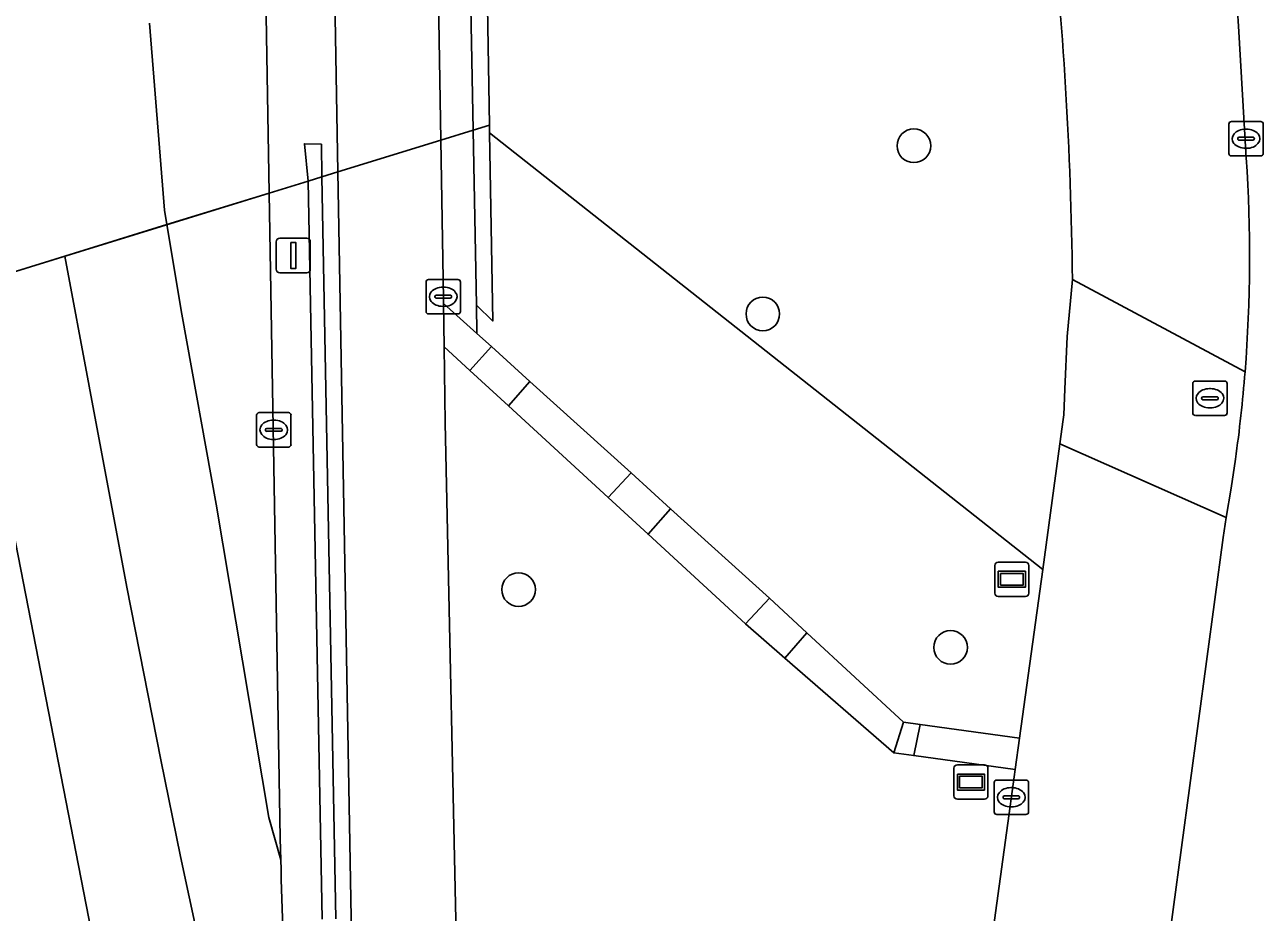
# Model space of a CAD drawing. Extents: x 160806 to 161707, y 383696 to 384148.
# Drawn here: x 161256.94 to 161292.93, y 383826.47 to 383852.26 of the extents above; entities that cross this region are included whole.
import ezdxf

# ---------------------------------------------------------------- set-up
doc = ezdxf.new("R2010")
doc.units = 0
for name, color, linetype in [('IMGEO_Berm_groen', 7, 'Continuous'), ('IMGEO_Boom', 7, 'Continuous'), ('IMGEO_Fietspad_open', 7, 'Continuous'), ('IMGEO_Informatiebord', 7, 'Continuous'), ('IMGEO_Kolk', 7, 'Continuous'), ('IMGEO_Lichtmast', 7, 'Continuous'), ('IMGEO_Muur', 7, 'Continuous'), ('IMGEO_OVBaan_gesloten', 7, 'Continuous'), ('IMGEO_Rijbaan_lokaal_gesloten', 7, 'Continuous'), ('IMGEO_Rioolput', 7, 'Continuous'), ('IMGEO_Tunneldeel', 7, 'Continuous'), ('IMGEO_Verkeerseiland_open', 7, 'Continuous'), ('IMGEO_Voetgangersgebied_open', 7, 'Continuous'), ('IMGEO_Voetpad_op_trap', 7, 'Continuous'), ('IMGEO_Voetpad_open', 7, 'Continuous'), ('IMGEO_Wegwijzer', 7, 'Continuous')]:
    doc.layers.add(name, color=color, linetype=linetype)

msp = doc.modelspace()

# ---------------------------------------------------------------- linework, layer by layer
at = {"layer": 'IMGEO_Berm_groen'}
msp.add_lwpolyline([(161270.445, 383849.119), (161270.535, 383843.645), (161270.065, 383844.11), (161270.077, 383843.285), (161270.497, 383842.905), (161271.613, 383841.896), (161274.557, 383839.233), (161275.705, 383838.195), (161278.582, 383835.592), (161279.67, 383834.586), (161282.478, 383831.988), (161282.959, 383831.922), (161285.845, 383831.524), (161286.521, 383836.429)], close=True, dxfattribs=at)
for points in [[(161285.573, 383829.546), (161285.72, 383830.612), (161282.776, 383831.018), (161282.194, 383831.098), (161279.029, 383833.852), (161277.886, 383834.847), (161275.054, 383837.451), (161273.893, 383838.518), (161270.998, 383841.18), (161269.871, 383842.215), (161269.125, 383842.901), (161269.158, 383840.687), (161269.512, 383823.984)], [(161279.962, 383788.923), (161280.045, 383789.307), (161285.573, 383829.546)]]:
    msp.add_lwpolyline(points, dxfattribs=at)
at = {"layer": 'IMGEO_Boom'}
for centre in [(161282.777, 383848.742), (161278.387, 383843.855), (161271.288, 383835.843), (161283.844, 383834.163)]:
    msp.add_circle(centre, 0.489, dxfattribs=at)
at = {"layer": 'IMGEO_Fietspad_open'}
for points in [[(161265.778, 383862.286), (161265.783, 383862.027), (161265.876, 383856.971), (161266.036, 383847.984), (161269.027, 383848.907), (161268.882, 383857.644), (161268.813, 383861.811)], [(161292.437, 383848.389), (161292.212, 383852.223)], [(161269.512, 383823.984), (161269.158, 383840.687), (161269.125, 383842.901), (161269.106, 383844.163), (161269.104, 383844.289), (161269.027, 383848.907), (161266.036, 383847.984), (161266.441, 383825.23)], [(161287.383, 383844.857), (161292.402, 383842.173)], [(161282.95, 383773.511), (161288.794, 383815.268), (161288.857, 383815.733), (161291.768, 383837.353), (161291.85, 383837.936), (161287.024, 383840.083), (161286.521, 383836.429), (161285.845, 383831.524), (161285.72, 383830.612), (161285.573, 383829.546), (161280.045, 383789.307), (161279.962, 383788.923)]]:
    msp.add_lwpolyline(points, dxfattribs=at)
for centre, radius, start, end in [((161239.988, 383849.507), 52.294, 2.9776, 18.2855), ((161175.314, 383843.714), 112.075, 0.5845, 6.28604), ((161250.079, 383845.519), 42.456, 355.4792, 3.8756)]:
    msp.add_arc(centre, radius, start, end, dxfattribs=at)
at = {"layer": 'IMGEO_Informatiebord'}
for p, q in [((161283.941, 383829.849), (161283.941, 383830.649)), ((161283.941, 383830.649), (161283.941, 383829.849)), ((161284.041, 383830.749), (161284.831, 383830.749)), ((161284.831, 383830.749), (161284.041, 383830.749)), ((161284.931, 383830.649), (161284.931, 383829.849)), ((161284.931, 383829.849), (161284.931, 383830.649)), ((161284.831, 383829.749), (161284.041, 383829.749)), ((161284.041, 383829.749), (161284.831, 383829.749))]:
    msp.add_line(p, q, dxfattribs=at)
for points in [[(161284.042, 383830.481), (161284.83, 383830.481), (161284.83, 383830.017), (161284.042, 383830.017), (161284.042, 383830.481)], [(161284.107, 383830.416), (161284.107, 383830.082), (161284.765, 383830.082), (161284.765, 383830.416), (161284.107, 383830.416)]]:
    msp.add_lwpolyline(points, dxfattribs=at)
for centre, start, end in [((161284.041, 383830.649), 90, 180), ((161284.041, 383830.649), 90, 180), ((161284.831, 383830.649), 0, 90), ((161284.831, 383830.649), 360, 90), ((161284.041, 383829.849), 180, 270), ((161284.041, 383829.849), 180, 270), ((161284.831, 383829.849), 270, 0), ((161284.831, 383829.849), 270, 0)]:
    msp.add_arc(centre, 0.1, start, end, dxfattribs=at)
at = {"layer": 'IMGEO_Kolk'}
for p, q in [((161291.93, 383848.522), (161291.93, 383849.374)), ((161292.005, 383849.448), (161292.857, 383849.448)), ((161292.931, 383849.374), (161292.931, 383848.522)), ((161292.418, 383849.228), (161292.443, 383849.228)), ((161292.189, 383848.942), (161292.189, 383848.954)), ((161292.627, 383848.905), (161292.229, 383848.905)), ((161292.232, 383848.991), (161292.63, 383848.991)), ((161292.441, 383848.668), (161292.416, 383848.668)), ((161292.673, 383848.954), (161292.673, 383848.942)), ((161292.857, 383848.448), (161292.005, 383848.448)), ((161268.599, 383843.928), (161268.599, 383844.78)), ((161268.674, 383844.854), (161269.526, 383844.854)), ((161269.6, 383844.78), (161269.6, 383843.928)), ((161268.858, 383844.348), (161268.858, 383844.36)), ((161268.901, 383844.397), (161269.299, 383844.397)), ((161269.087, 383844.634), (161269.112, 383844.634)), ((161269.342, 383844.36), (161269.342, 383844.348)), ((161269.296, 383844.311), (161268.898, 383844.311)), ((161269.11, 383844.074), (161269.085, 383844.074)), ((161269.526, 383843.854), (161268.674, 383843.854)), ((161263.672, 383840.06), (161263.672, 383840.912)), ((161263.747, 383840.986), (161264.599, 383840.986)), ((161264.16, 383840.766), (161264.185, 383840.766)), ((161264.673, 383840.912), (161264.673, 383840.06)), ((161263.931, 383840.48), (161263.931, 383840.492)), ((161264.369, 383840.443), (161263.971, 383840.443)), ((161263.974, 383840.529), (161264.372, 383840.529)), ((161264.415, 383840.492), (161264.415, 383840.48)), ((161264.183, 383840.206), (161264.158, 383840.206)), ((161264.599, 383839.986), (161263.747, 383839.986)), ((161285.184, 383830.307), (161286.036, 383830.307)), ((161285.109, 383829.381), (161285.109, 383830.233)), ((161285.597, 383830.087), (161285.622, 383830.087)), ((161286.11, 383830.233), (161286.11, 383829.381)), ((161285.368, 383829.801), (161285.368, 383829.813)), ((161285.806, 383829.764), (161285.408, 383829.764)), ((161285.411, 383829.85), (161285.809, 383829.85)), ((161285.852, 383829.813), (161285.852, 383829.801)), ((161286.036, 383829.307), (161285.184, 383829.307)), ((161285.62, 383829.527), (161285.595, 383829.527))]:
    msp.add_line(p, q, dxfattribs=at)
for points in [[(161291.93, 383848.522), (161291.93, 383849.374)], [(161292.005, 383849.448), (161292.857, 383849.448)], [(161292.931, 383849.374), (161292.931, 383848.522)], [(161292.857, 383848.448), (161292.005, 383848.448)], [(161268.599, 383843.928), (161268.599, 383844.78)], [(161268.674, 383844.854), (161269.526, 383844.854)], [(161269.6, 383844.78), (161269.6, 383843.928)], [(161269.526, 383843.854), (161268.674, 383843.854)], [(161263.672, 383840.06), (161263.672, 383840.912)], [(161263.747, 383840.986), (161264.599, 383840.986)], [(161264.673, 383840.912), (161264.673, 383840.06)], [(161264.599, 383839.986), (161263.747, 383839.986)], [(161285.184, 383830.307), (161286.036, 383830.307)], [(161285.109, 383829.381), (161285.109, 383830.233)], [(161286.11, 383830.233), (161286.11, 383829.381)], [(161286.036, 383829.307), (161285.184, 383829.307)]]:
    msp.add_lwpolyline(points, dxfattribs=at)
for centre, radius, start, end in [((161292.007, 383849.372), 0.0765, 91.552, 178.448), ((161292.007, 383849.372), 0.0765, 91.552, 178.448), ((161292.855, 383849.372), 0.0765, 1.552, 88.448), ((161292.855, 383849.372), 0.0765, 1.552, 88.448), ((161292.229, 383848.951), 0.0403, 85.8775, 175.7526), ((161292.226, 383848.941), 0.0366, 178.938, 274.7102), ((161292.63, 383848.948), 0.043, 264.8664, 352.4533), ((161292.634, 383848.953), 0.0386, 1.7309, 96.639), ((161292.007, 383848.524), 0.0765, 181.552, 268.448), ((161292.007, 383848.524), 0.0765, 181.552, 268.448), ((161292.855, 383848.524), 0.0765, 271.552, 358.448), ((161292.855, 383848.524), 0.0765, 271.552, 358.448), ((161268.676, 383844.778), 0.0765, 91.552, 178.448), ((161268.676, 383844.778), 0.0765, 91.552, 178.448), ((161269.524, 383844.778), 0.0765, 1.552, 88.448), ((161269.524, 383844.778), 0.0765, 1.552, 88.448), ((161268.898, 383844.357), 0.0403, 85.8775, 175.7526), ((161268.895, 383844.347), 0.0366, 178.938, 274.7102), ((161269.299, 383844.354), 0.043, 264.8664, 352.4533), ((161269.303, 383844.359), 0.0386, 1.7309, 96.639), ((161268.676, 383843.93), 0.0765, 181.552, 268.448), ((161268.676, 383843.93), 0.0765, 181.552, 268.448), ((161269.524, 383843.93), 0.0765, 271.552, 358.448), ((161269.524, 383843.93), 0.0765, 271.552, 358.448), ((161263.749, 383840.91), 0.0765, 91.552, 178.448), ((161263.749, 383840.91), 0.0765, 91.552, 178.448), ((161264.597, 383840.91), 0.0765, 1.552, 88.448), ((161264.597, 383840.91), 0.0765, 1.552, 88.448), ((161263.971, 383840.489), 0.0403, 85.8775, 175.7526), ((161263.968, 383840.479), 0.0366, 178.938, 274.7102), ((161264.372, 383840.486), 0.043, 264.8664, 352.4533), ((161264.376, 383840.491), 0.0386, 1.7309, 96.639), ((161263.749, 383840.062), 0.0765, 181.552, 268.448), ((161263.749, 383840.062), 0.0765, 181.552, 268.448), ((161264.597, 383840.062), 0.0765, 271.552, 358.448), ((161264.597, 383840.062), 0.0765, 271.552, 358.448), ((161285.186, 383830.231), 0.0765, 91.552, 178.448), ((161285.186, 383830.231), 0.0765, 91.552, 178.448), ((161286.034, 383830.231), 0.0765, 1.552, 88.448), ((161286.034, 383830.231), 0.0765, 1.552, 88.448), ((161285.408, 383829.81), 0.0403, 85.8775, 175.7526), ((161285.405, 383829.8), 0.0366, 178.938, 274.7102), ((161285.809, 383829.807), 0.043, 264.8664, 352.4533), ((161285.813, 383829.812), 0.0386, 1.7309, 96.639), ((161285.186, 383829.383), 0.0765, 181.552, 268.448), ((161285.186, 383829.383), 0.0765, 181.552, 268.448), ((161286.034, 383829.383), 0.0765, 271.552, 358.448), ((161286.034, 383829.383), 0.0765, 271.552, 358.448)]:
    msp.add_arc(centre, radius, start, end, dxfattribs=at)
for centre, major_axis, ratio, start_param, end_param in [((161292.417, 383848.948), (-0.387, 0.002), 0.722429, 4.712389, 7.853982), ((161292.442, 383848.948), (-0.39, 0.002), 0.717154, 1.570796, 4.712389), ((161269.086, 383844.354), (-0.387, 0.002), 0.722429, 4.712389, 7.853982), ((161269.111, 383844.354), (-0.39, 0.002), 0.717154, 1.570796, 4.712389), ((161264.159, 383840.486), (-0.387, 0.002), 0.722429, 4.712389, 7.853982), ((161264.184, 383840.486), (-0.39, 0.002), 0.717154, 1.570796, 4.712389), ((161285.596, 383829.807), (-0.387, 0.002), 0.722429, 4.712389, 7.853982), ((161285.621, 383829.807), (-0.39, 0.002), 0.717154, 1.570796, 4.712389)]:
    msp.add_ellipse(centre, major_axis=major_axis, ratio=ratio, start_param=start_param, end_param=end_param, dxfattribs=at)
at = {"layer": 'IMGEO_Lichtmast'}
for p, q in [((161264.245, 383845.154), (161264.245, 383845.954)), ((161264.245, 383845.954), (161264.245, 383845.154)), ((161264.345, 383846.054), (161265.135, 383846.054)), ((161265.135, 383846.054), (161264.345, 383846.054)), ((161265.235, 383845.954), (161265.235, 383845.154)), ((161265.235, 383845.154), (161265.235, 383845.954)), ((161265.135, 383845.054), (161264.345, 383845.054)), ((161264.345, 383845.054), (161265.135, 383845.054))]:
    msp.add_line(p, q, dxfattribs=at)
msp.add_lwpolyline([(161264.665, 383845.929), (161264.815, 383845.929), (161264.815, 383845.179), (161264.665, 383845.179), (161264.665, 383845.929)], dxfattribs=at)
for centre, start, end in [((161264.345, 383845.954), 90, 180), ((161264.345, 383845.954), 90, 180), ((161265.135, 383845.954), 0, 90), ((161265.135, 383845.954), 360, 90), ((161264.345, 383845.154), 180, 270), ((161264.345, 383845.154), 180, 270), ((161265.135, 383845.154), 270, 0), ((161265.135, 383845.154), 270, 0)]:
    msp.add_arc(centre, 0.1, start, end, dxfattribs=at)
at = {"layer": 'IMGEO_Muur'}
for points in [[(161270.301, 383857.961), (161270.218, 383863.006), (161270.154, 383867.048), (161269.666, 383867.298), (161269.736, 383862.9), (161269.806, 383857.85), (161269.969, 383849.198), (161270.441, 383849.344)], [(161270.445, 383849.119), (161270.441, 383849.344), (161269.969, 383849.198), (161270.065, 383844.11), (161270.535, 383843.645)], [(161265.175, 383847.718), (161265.573, 383847.841), (161265.555, 383848.788), (161265.065, 383848.801)]]:
    msp.add_lwpolyline(points, close=True, dxfattribs=at)
for points in [[(161265.573, 383847.841), (161265.175, 383847.718), (161265.581, 383826.261)], [(161265.979, 383826.269), (161265.573, 383847.841)]]:
    msp.add_lwpolyline(points, dxfattribs=at)
at = {"layer": 'IMGEO_OVBaan_gesloten'}
msp.add_lwpolyline([(161260.564, 383852.305), (161261, 383846.868), (161261.069, 383846.45), (161264.039, 383847.367), (161263.885, 383856.526), (161263.881, 383856.771)], dxfattribs=at)
msp.add_lwpolyline([(161264.039, 383847.367), (161261.069, 383846.45), (161261.5, 383843.849), (161262.501, 383838.329), (161264.027, 383829.219), (161264.375, 383827.987), (161264.359, 383828.596), (161264.344, 383829.206)], close=True, dxfattribs=at)
at = {"layer": 'IMGEO_Rijbaan_lokaal_gesloten'}
for points in [[(161259.501, 383855.546), (161258.654, 383860.453), (161258.081, 383863.771), (161243.484, 383859.266), (161243.864, 383857.188), (161244.766, 383852.251), (161246.641, 383841.994), (161249.469, 383842.867), (161252.374, 383843.765), (161255.223, 383844.644), (161258.098, 383845.532), (161261.069, 383846.45), (161261, 383846.868), (161260.564, 383852.305)], [(161261.069, 383846.45), (161258.098, 383845.532), (161258.808, 383841.755), (161259.905, 383835.909), (161260.887, 383830.892), (161261.458, 383828.087), (161266.67, 383803.83)], [(161264.375, 383827.987), (161264.027, 383829.219), (161262.501, 383838.329), (161261.5, 383843.849), (161261.069, 383846.45)], [(161258.098, 383845.532), (161255.223, 383844.644), (161255.351, 383843.932), (161259.009, 383825.191), (161260.191, 383819.388), (161261.079, 383815.554), (161262.513, 383809.751), (161264.696, 383801.082), (161268.422, 383786.436), (161271.69, 383774.162), (161272.703, 383771.417)], [(161270.083, 383784.463), (161266.67, 383803.83), (161261.458, 383828.087), (161260.887, 383830.892), (161259.905, 383835.909), (161258.808, 383841.755), (161258.098, 383845.532)]]:
    msp.add_lwpolyline(points, dxfattribs=at)
msp.add_lwpolyline([(161255.223, 383844.644), (161252.374, 383843.765), (161253.35, 383838.619), (161254.467, 383832.736), (161257.59, 383817.205), (161262.593, 383796.907), (161267.226, 383778.65), (161272.066, 383761.555), (161275.575, 383751.679), (161278.282, 383752.924), (161278.161, 383753.324), (161278.024, 383753.78), (161272.703, 383771.417), (161271.69, 383774.162), (161268.422, 383786.436), (161264.696, 383801.082), (161262.513, 383809.751), (161261.079, 383815.554), (161260.191, 383819.388), (161259.009, 383825.191), (161255.351, 383843.932)], close=True, dxfattribs=at)
msp.add_arc((161492.111, 383834.323), 227.824, 181.59356, 183.8723, dxfattribs=at)
at = {"layer": 'IMGEO_Rioolput'}
for p, q in [((161290.883, 383840.978), (161290.883, 383841.83)), ((161290.958, 383841.904), (161291.81, 383841.904)), ((161291.884, 383841.83), (161291.884, 383840.978)), ((161291.185, 383841.447), (161291.583, 383841.447)), ((161291.371, 383841.684), (161291.396, 383841.684)), ((161291.142, 383841.398), (161291.142, 383841.41)), ((161291.58, 383841.361), (161291.182, 383841.361)), ((161291.394, 383841.124), (161291.369, 383841.124)), ((161291.626, 383841.41), (161291.626, 383841.398)), ((161291.81, 383840.904), (161290.958, 383840.904))]:
    msp.add_line(p, q, dxfattribs=at)
for points in [[(161290.883, 383840.978), (161290.883, 383841.83)], [(161290.958, 383841.904), (161291.81, 383841.904)], [(161291.884, 383841.83), (161291.884, 383840.978)], [(161291.81, 383840.904), (161290.958, 383840.904)]]:
    msp.add_lwpolyline(points, dxfattribs=at)
for centre, radius, start, end in [((161290.96, 383841.828), 0.0765, 91.552, 178.448), ((161290.96, 383841.828), 0.0765, 91.552, 178.448), ((161291.808, 383841.828), 0.0765, 1.552, 88.448), ((161291.808, 383841.828), 0.0765, 1.552, 88.448), ((161291.182, 383841.407), 0.0403, 85.8775, 175.7526), ((161291.587, 383841.409), 0.0386, 1.7309, 96.639), ((161291.179, 383841.397), 0.0366, 178.938, 274.7102), ((161291.583, 383841.404), 0.043, 264.8664, 352.4533), ((161290.96, 383840.98), 0.0765, 181.552, 268.448), ((161290.96, 383840.98), 0.0765, 181.552, 268.448), ((161291.808, 383840.98), 0.0765, 271.552, 358.448), ((161291.808, 383840.98), 0.0765, 271.552, 358.448)]:
    msp.add_arc(centre, radius, start, end, dxfattribs=at)
for centre, major_axis, ratio, start_param, end_param in [((161291.37, 383841.404), (-0.387, 0.002), 0.722429, 4.712389, 7.853982), ((161291.395, 383841.404), (-0.39, 0.002), 0.717154, 1.570796, 4.712389)]:
    msp.add_ellipse(centre, major_axis=major_axis, ratio=ratio, start_param=start_param, end_param=end_param, dxfattribs=at)
at = {"layer": 'IMGEO_Tunneldeel'}
msp.add_lwpolyline([(161235.276, 383850.128), (161238.211, 383839.391), (161238.694, 383839.54), (161239.635, 383839.831), (161245.391, 383841.608), (161246.641, 383841.994), (161264.039, 383847.367), (161265.175, 383847.718), (161265.573, 383847.841), (161266.036, 383847.984), (161269.027, 383848.907), (161269.969, 383849.198), (161270.441, 383849.344), (161270.301, 383857.961), (161270.218, 383863.006), (161270.154, 383867.048), (161269.666, 383867.298), (161268.751, 383867.063), (161267.484, 383866.672), (161260.741, 383864.591), (161258.081, 383863.771), (161243.484, 383859.266), (161240.789, 383858.435), (161235.062, 383856.667)], dxfattribs=at)
at = {"layer": 'IMGEO_Verkeerseiland_open'}
msp.add_lwpolyline([(161269.736, 383862.9), (161269.666, 383867.298), (161268.751, 383867.063), (161268.803, 383862.694), (161268.813, 383861.811), (161268.882, 383857.644), (161269.027, 383848.907), (161269.969, 383849.198), (161269.806, 383857.85)], close=True, dxfattribs=at)
for points in [[(161263.881, 383856.771), (161263.885, 383856.526), (161264.039, 383847.367), (161265.175, 383847.718), (161265.065, 383848.801), (161265.555, 383848.788), (161265.573, 383847.841), (161266.036, 383847.984), (161265.876, 383856.971)], [(161266.441, 383825.23), (161266.036, 383847.984), (161265.573, 383847.841), (161265.979, 383826.269)], [(161265.581, 383826.261), (161265.175, 383847.718), (161264.039, 383847.367), (161264.344, 383829.206), (161264.359, 383828.596), (161264.375, 383827.987)]]:
    msp.add_lwpolyline(points, dxfattribs=at)
msp.add_arc((161492.111, 383834.323), 227.824, 181.59356, 183.8723, dxfattribs=at)
at = {"layer": 'IMGEO_Voetgangersgebied_open'}
for points in [[(161292.212, 383852.223), (161292.437, 383848.389)], [(161292.124, 383839.633), (161291.997, 383838.792), (161291.85, 383837.936), (161291.768, 383837.353), (161288.857, 383815.733), (161291.849, 383814.638), (161292.113, 383814.612), (161308.889, 383813.313), (161320.703, 383816.056), (161322.275, 383809.402), (161297.905, 383804.094), (161298.089, 383803.089), (161306.126, 383766.767), (161331.617, 383778.728), (161344.422, 383784.744), (161344.962, 383784.997), (161345.557, 383785.277), (161342.045, 383799.414), (161341.604, 383801.189), (161336.384, 383800.01)]]:
    msp.add_lwpolyline(points, dxfattribs=at)
for centre, radius, start, end in [((161239.988, 383849.507), 52.294, 2.9776, 18.2855), ((161250.079, 383845.519), 42.456, 355.4792, 3.8756), ((161249.809, 383845.55), 42.727, 352.0404, 355.4674)]:
    msp.add_arc(centre, radius, start, end, dxfattribs=at)
at = {"layer": 'IMGEO_Voetpad_op_trap'}
for points in [[(161270.497, 383842.905), (161269.871, 383842.215), (161270.998, 383841.18), (161271.613, 383841.896)], [(161274.557, 383839.233), (161273.893, 383838.518), (161275.054, 383837.451), (161275.705, 383838.195)], [(161278.582, 383835.592), (161277.886, 383834.847), (161279.029, 383833.852), (161279.67, 383834.586)], [(161282.959, 383831.922), (161282.478, 383831.988), (161282.194, 383831.098), (161282.776, 383831.018)]]:
    msp.add_lwpolyline(points, close=True, dxfattribs=at)
at = {"layer": 'IMGEO_Voetpad_open'}
for points in [[(161280.293, 383860.179), (161270.301, 383857.961), (161270.441, 383849.344), (161270.445, 383849.119), (161286.521, 383836.429), (161287.024, 383840.083), (161287.12, 383840.789), (161287.138, 383840.922), (161287.167, 383841.668), (161287.228, 383843.199), (161287.383, 383844.857)], [(161246.641, 383841.994), (161264.039, 383847.367), (161265.175, 383847.718), (161265.573, 383847.841), (161266.036, 383847.984), (161269.027, 383848.907), (161269.969, 383849.198), (161270.441, 383849.344), (161270.301, 383857.961), (161269.806, 383857.85), (161268.882, 383857.644), (161265.876, 383856.971), (161263.885, 383856.526), (161260.898, 383855.858), (161259.501, 383855.546), (161256.498, 383854.874)], [(161292.402, 383842.173), (161287.383, 383844.857), (161287.228, 383843.199), (161287.167, 383841.668), (161287.138, 383840.922), (161287.12, 383840.789), (161287.024, 383840.083), (161291.85, 383837.936), (161291.997, 383838.792), (161292.124, 383839.633)]]:
    msp.add_lwpolyline(points, dxfattribs=at)
for points in [[(161269.969, 383849.198), (161269.027, 383848.907), (161269.104, 383844.289), (161269.106, 383844.163), (161270.077, 383843.285), (161270.065, 383844.11)], [(161270.077, 383843.285), (161269.106, 383844.163), (161269.125, 383842.901), (161269.871, 383842.215), (161270.497, 383842.905)], [(161271.613, 383841.896), (161270.998, 383841.18), (161273.893, 383838.518), (161274.557, 383839.233)], [(161275.705, 383838.195), (161275.054, 383837.451), (161277.886, 383834.847), (161278.582, 383835.592)], [(161279.67, 383834.586), (161279.029, 383833.852), (161282.194, 383831.098), (161282.478, 383831.988)], [(161285.845, 383831.524), (161282.959, 383831.922), (161282.776, 383831.018), (161285.72, 383830.612)]]:
    msp.add_lwpolyline(points, close=True, dxfattribs=at)
for centre, radius, start, end in [((161175.314, 383843.714), 112.075, 0.5845, 6.28604), ((161249.809, 383845.55), 42.727, 352.0404, 355.4674)]:
    msp.add_arc(centre, radius, start, end, dxfattribs=at)
at = {"layer": 'IMGEO_Wegwijzer'}
for p, q in [((161285.13, 383835.742), (161285.13, 383836.542)), ((161285.13, 383836.542), (161285.13, 383835.742)), ((161285.23, 383836.642), (161286.02, 383836.642)), ((161286.02, 383836.642), (161285.23, 383836.642)), ((161286.12, 383836.542), (161286.12, 383835.742)), ((161286.12, 383835.742), (161286.12, 383836.542)), ((161286.02, 383835.642), (161285.23, 383835.642)), ((161285.23, 383835.642), (161286.02, 383835.642))]:
    msp.add_line(p, q, dxfattribs=at)
for points in [[(161285.231, 383836.374), (161286.019, 383836.374), (161286.019, 383835.91), (161285.231, 383835.91), (161285.231, 383836.374)], [(161285.296, 383836.309), (161285.296, 383835.975), (161285.954, 383835.975), (161285.954, 383836.309), (161285.296, 383836.309)]]:
    msp.add_lwpolyline(points, dxfattribs=at)
for centre, start, end in [((161285.23, 383836.542), 90, 180), ((161285.23, 383836.542), 90, 180), ((161286.02, 383836.542), 0, 90), ((161286.02, 383836.542), 360, 90), ((161285.23, 383835.742), 180, 270), ((161285.23, 383835.742), 180, 270), ((161286.02, 383835.742), 270, 0), ((161286.02, 383835.742), 270, 0)]:
    msp.add_arc(centre, 0.1, start, end, dxfattribs=at)

doc.saveas('drawing.dxf')
